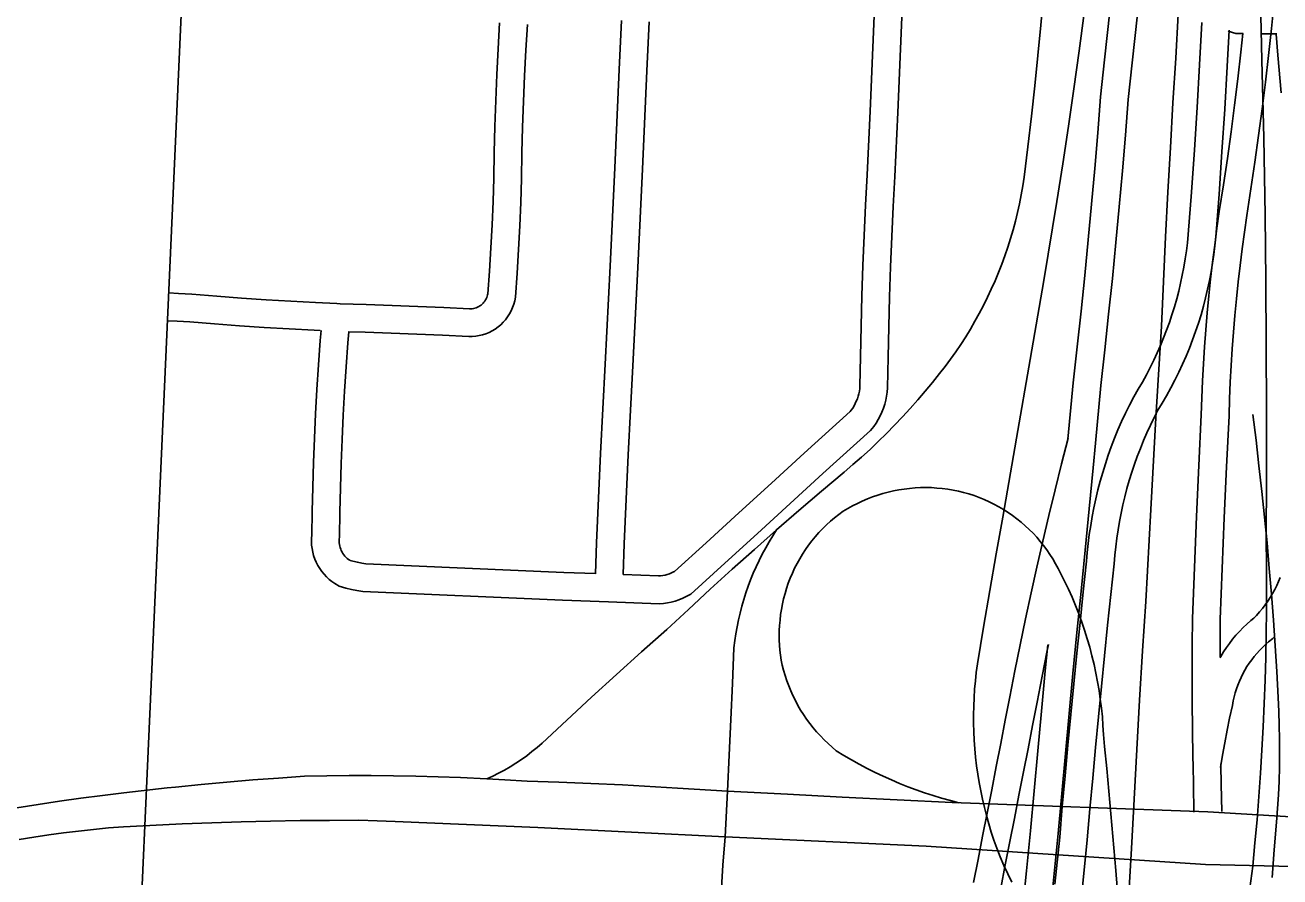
# Model space of a CAD drawing. Extents: x 3677843 to 3715951, y 511991 to 537744.
# Drawn here: x 3689803 to 3691160, y 522493 to 523414 of the extents above; entities that cross this region are included whole.
import ezdxf

# ---------------------------------------------------------------- set-up
doc = ezdxf.new("R2010")
doc.units = 0
doc.layers.add('V-ROAD-CNTR', color=7, linetype='Continuous')

msp = doc.modelspace()

# ---------------------------------------------------------------- linework, layer by layer
at = {"layer": 'V-ROAD-CNTR'}
msp.add_line((3690620.2, 522776.4), (3690619.6, 522770.5), dxfattribs=at)
for points in [[(3690000.4, 524061.9), (3689908.9, 522016.8), (3689875.2, 521168.6), (3689866.8, 520973)], [(3690997.1, 522480.2), (3690999.8, 522523.2), (3691002.5, 522576.7), (3691005.4, 522630.3), (3691008.5, 522683.8), (3691011.8, 522737.3), (3691015.4, 522790.7), (3691020.7, 522890), (3691026.2, 522989.3), (3691032, 523088.5), (3691034.2, 523136.9), (3691036.5, 523185.2), (3691039.1, 523233.5), (3691041.8, 523281.9), (3691044.6, 523330.2), (3691047.7, 523378.5), (3691052.7, 523474.2)], [(3690123.2, 523083.8), (3690122.3, 523073), (3690120.4, 523046.6), (3690118.7, 523020.2), (3690117.2, 522993.7), (3690115.9, 522967.3), (3690114.9, 522940.9), (3690114.1, 522914.4), (3690113.5, 522887.9), (3690113.1, 522862.1), (3690112.9, 522859.4), (3690112.8, 522855.5), (3690112.9, 522851.7), (3690113.4, 522847.8), (3690114.1, 522844), (3690115.1, 522840.2), (3690116.4, 522836.5), (3690117.9, 522833), (3690119.7, 522829.5), (3690121.7, 522826.2), (3690123.9, 522823), (3690126.4, 522820), (3690129, 522817.2), (3690131.9, 522814.5), (3690134.9, 522812.1), (3690138.1, 522809.9), (3690142.7, 522807.2), (3690150.1, 522805.1), (3690156, 522803.7), (3690161.9, 522802.5), (3690168.5, 522801.4), (3690384.3, 522792.1), (3690433.9, 522790.2), (3690488.8, 522788.2), (3690493.5, 522788.6), (3690497.8, 522789.1), (3690502, 522790), (3690506.2, 522791.1), (3690510.3, 522792.5), (3690514.3, 522794.1), (3690518.2, 522795.9), (3690523.1, 522798.6), (3690559.8, 522832), (3690595.2, 522864.3), (3690630.6, 522896.6), (3690665.8, 522929), (3690717.5, 522975.7), (3690720.9, 522980), (3690723.4, 522983.7), (3690725.7, 522987.6), (3690727.8, 522991.6), (3690729.7, 522995.6), (3690731.4, 522999.8), (3690732.8, 523004.1), (3690734, 523008.5), (3690734.9, 523012.9), (3690735.6, 523017.3), (3690736, 523022), (3690736.5, 523055.2), (3690737.2, 523087.8), (3690738.1, 523120.4), (3690739.2, 523152.9), (3690740.5, 523185.5), (3690742.1, 523218), (3690743.8, 523250.7), (3690747, 523319.7), (3690750, 523388.8), (3690752.8, 523457.9)], [(3690449.9, 522819.7), (3690488.2, 522818.2), (3690490.3, 522818.4), (3690492.8, 522818.7), (3690495.2, 522819.2), (3690497.6, 522819.9), (3690499.9, 522820.6), (3690502.2, 522821.6), (3690504.4, 522822.6), (3690505.5, 522823.2), (3690539.6, 522854.2), (3690575, 522886.4), (3690610.3, 522918.7), (3690645.6, 522951.2), (3690695.4, 522996.1), (3690696.6, 522997.6), (3690698.2, 522999.9), (3690699.6, 523002.4), (3690700.9, 523004.8), (3690702.1, 523007.4), (3690703.2, 523010), (3690704, 523012.7), (3690704.8, 523015.5), (3690705.4, 523018.2), (3690705.8, 523021), (3690706, 523023.7), (3690706.5, 523055.8), (3690707.2, 523088.5), (3690708.1, 523121.3), (3690709.2, 523154.1), (3690710.6, 523186.8), (3690712.1, 523219.5), (3690713.8, 523252.2), (3690717, 523321.1), (3690720, 523390.1), (3690722.8, 523459)], [(3690302.3, 522598.7), (3690308.8, 522601.7), (3690315.2, 522604.9), (3690321.5, 522608.2), (3690327.7, 522611.8), (3690333.8, 522615.6), (3690339.8, 522619.6), (3690345.6, 522623.7), (3690351.3, 522628.1), (3690356.8, 522632.6), (3690362.2, 522637.3), (3690388.9, 522662.2), (3690415.7, 522687), (3690442.7, 522711.6), (3690469.9, 522736), (3690497.2, 522760.2), (3690520.6, 522782.1), (3690544.2, 522803.9), (3690567.9, 522825.5), (3690591.8, 522846.9), (3690615.9, 522868.1), (3690640.1, 522889.1), (3690664.5, 522909.9), (3690689, 522930.6), (3690698.5, 522938.7), (3690707.7, 522946.9), (3690716.9, 522955.2), (3690725.9, 522963.8), (3690734.7, 522972.5), (3690743.4, 522981.3), (3690751.9, 522990.3), (3690760.3, 522999.4), (3690768.5, 523008.7), (3690776.6, 523018.1), (3690784.5, 523027.6), (3690792.2, 523037.3), (3690798.2, 523045), (3690804, 523052.9), (3690809.6, 523060.8), (3690815.1, 523068.9), (3690820.4, 523077.1), (3690825.5, 523085.5), (3690830.4, 523093.9), (3690835.1, 523102.4), (3690839.6, 523111.1), (3690844, 523119.8), (3690848.1, 523128.7), (3690852.1, 523137.6), (3690855.8, 523146.6), (3690859.4, 523155.7), (3690862.8, 523164.8), (3690865.9, 523174.1), (3690868.9, 523183.4), (3690871.6, 523192.7), (3690874.2, 523202.1), (3690876.5, 523211.6), (3690878.6, 523221.1), (3690880.5, 523230.7), (3690882.2, 523240.3), (3690883.7, 523250), (3690887.7, 523282.8), (3690891.5, 523315.7), (3690895, 523348.6), (3690898.3, 523381.5), (3690901.5, 523414.4), (3690904.4, 523447.3)], [(3691154, 523439.7), (3691151.1, 523410.7), (3691147.9, 523381.7), (3691144.6, 523352.7), (3691141, 523323.8), (3691137.2, 523294.8), (3691133.1, 523265.9), (3691128.9, 523237.1), (3691124.4, 523208.4), (3691121.8, 523190.4), (3691119.4, 523172.4), (3691117.2, 523154.4), (3691115.1, 523136.4), (3691113.3, 523118.3), (3691111.6, 523100.2), (3691110, 523082.2), (3691108.7, 523064.1), (3691107.6, 523046), (3691106.6, 523027.9), (3691105.8, 523009.8), (3691105.2, 522991.5), (3691102.5, 522936.3), (3691100, 522881.3), (3691097.7, 522826.3), (3691095.7, 522771.5), (3691095.5, 522743.8), (3691095.5, 522742.2), (3691095.5, 522730)], [(3691139.1, 523441.2), (3691140.8, 523376.6), (3691142.8, 523292.4), (3691144.4, 523208.3), (3691145.1, 523137.9), (3691145.5, 523067.6), (3691145.7, 522997.2), (3691145.7, 522926.9), (3691145.5, 522856.5), (3691145.9, 522831.3), (3691145.9, 522806.1), (3691145.8, 522780.9), (3691145.5, 522755.7), (3691145, 522730.5), (3691144.2, 522705.3), (3691143.3, 522680.2), (3691142.1, 522655), (3691140.8, 522629.8), (3691139.2, 522604.7), (3691137.4, 522579.5), (3691135.5, 522554.4), (3691133.3, 522529.3), (3691130.9, 522504.3), (3691127.6, 522480.4)], [(3690948.7, 523427.2), (3690943.2, 523386.4), (3690937.5, 523345.6), (3690931.5, 523304.9), (3690925.4, 523264.1), (3690919, 523223.4), (3690904.8, 523138), (3690890.3, 523052.5), (3690875.5, 522967.2), (3690860.5, 522881.8), (3690853.4, 522842.2), (3690846.4, 522802.5), (3690839.7, 522762.8), (3690833.1, 522723), (3690831.9, 522713.9), (3690830.9, 522704.7), (3690830.1, 522695.6), (3690829.5, 522686.4), (3690829.1, 522677.2), (3690828.9, 522668), (3690828.9, 522658.8), (3690829.1, 522649.6), (3690829.6, 522640.4), (3690830.2, 522631.2), (3690831.1, 522622.1), (3690832.1, 522612.9), (3690833.4, 522603.8), (3690834.9, 522594.7)], [(3691006.3, 523426.4), (3691000.5, 523373.5), (3690996.2, 523334), (3690993.2, 523295.4), (3690989.9, 523256.6), (3690986.5, 523217.8), (3690982.9, 523179), (3690979, 523140.2), (3690975, 523101.5), (3690970.8, 523062.8), (3690966.5, 523024.3), (3690960.7, 522962.1), (3690958.2, 522935.3), (3690953.9, 522890.8), (3690949.6, 522846.2), (3690945.2, 522801.6), (3690940.7, 522757), (3690936.2, 522712.5), (3690932.4, 522669.4), (3690928.5, 522626.1), (3690924.5, 522582.8), (3690920.3, 522539.5), (3690916.1, 522496.3), (3690911.8, 522453)], [(3690976.4, 523429.5), (3690970.7, 523376.8), (3690966.3, 523336.8), (3690963.2, 523297.8), (3690960, 523259.2), (3690956.6, 523220.5), (3690953, 523181.9), (3690949.2, 523143.3), (3690945.2, 523104.7), (3690941, 523066.1), (3690936.6, 523027.4), (3690931, 522966.4)], [(3690316.3, 523417), (3690314.7, 523388.9), (3690313.3, 523360.9), (3690312.2, 523332.8), (3690311.2, 523304.7), (3690310.5, 523276.6), (3690310.1, 523248.7), (3690309.3, 523223.6), (3690308.2, 523198.4), (3690306.8, 523173.3), (3690305.3, 523148.1), (3690303.5, 523123.7), (3690303.3, 523122.5), (3690302.9, 523121.1), (3690302.4, 523119.7), (3690301.8, 523118.3), (3690301.1, 523117), (3690300.3, 523115.7), (3690299.4, 523114.5), (3690298.4, 523113.4), (3690297.4, 523112.4), (3690296.2, 523111.4), (3690295, 523110.5), (3690293.8, 523109.8), (3690292.4, 523109.1), (3690291, 523108.5), (3690289.6, 523108.1), (3690288.2, 523107.7), (3690286.7, 523107.5), (3690285.2, 523107.4), (3690283.6, 523107.3), (3690256, 523108.7), (3690228, 523110), (3690200, 523111.1), (3690171.9, 523112.1), (3690144, 523112.9), (3690140.1, 523113.1), (3690117.3, 523114.1), (3690090.5, 523115.5), (3690063.8, 523117.1), (3690037, 523118.9), (3690010.3, 523120.9), (3689983.3, 523123.2), (3689969.1, 523123.9), (3689958.4, 523124.5)], [(3690346.3, 523415.1), (3690344.6, 523387.3), (3690343.3, 523359.5), (3690342.1, 523331.7), (3690341.2, 523303.9), (3690340.5, 523276), (3690340.1, 523248), (3690339.2, 523222.5), (3690338.1, 523197), (3690336.8, 523171.5), (3690335.2, 523146.1), (3690333.3, 523119.9), (3690332.6, 523115.9), (3690331.6, 523112.3), (3690330.4, 523108.7), (3690328.8, 523105.2), (3690327.1, 523101.9), (3690325, 523098.7), (3690322.8, 523095.6), (3690320.3, 523092.8), (3690317.5, 523090.1), (3690314.6, 523087.7), (3690311.6, 523085.5), (3690308.3, 523083.5), (3690304.9, 523081.8), (3690301.4, 523080.4), (3690297.8, 523079.2), (3690294.1, 523078.3), (3690290.4, 523077.7), (3690286.6, 523077.4), (3690283, 523077.3), (3690254.6, 523078.8), (3690226.7, 523080), (3690198.9, 523081.1), (3690171, 523082.1), (3690152.4, 523082.6)], [(3690448.3, 523419.4), (3690445.6, 523366.2), (3690440.9, 523259.8), (3690435.8, 523153.6), (3690430.5, 523047.4), (3690427.8, 522999.1), (3690425.3, 522950.8), (3690423.1, 522902.4), (3690421.2, 522854.1), (3690420, 522820.7)], [(3690478.2, 523417.9), (3690475.5, 523364.8), (3690470.9, 523258.5), (3690465.8, 523152.1), (3690460.4, 523045.8), (3690457.7, 522997.5), (3690455.3, 522949.3), (3690453.1, 522901.2), (3690451.1, 522853), (3690450, 522819.7)], [(3691075.8, 523417.3), (3691073.3, 523371.3), (3691070.6, 523325.4), (3691067.7, 523279.4), (3691064.5, 523233.5), (3691061, 523187.7), (3691060.2, 523178.9), (3691059.1, 523170.1), (3691057.8, 523161.3), (3691056.4, 523152.6), (3691054.7, 523143.9), (3691052.9, 523135.2), (3691050.8, 523126.6), (3691048.6, 523118), (3691046.1, 523109.5), (3691043.5, 523101), (3691040.7, 523092.6), (3691037.7, 523084.3), (3691034.5, 523076), (3691031.1, 523067.8), (3691027.6, 523059.7), (3691023.8, 523051.7), (3691019.9, 523043.7), (3691015.8, 523035.9), (3691011.5, 523028.1), (3691007.1, 523020.4), (3691002.1, 523012.2), (3690997.4, 523003.2), (3690993.1, 522994.3), (3690989, 522985.4), (3690985.1, 522976.4), (3690981.4, 522967.3), (3690977.9, 522958.1), (3690974.6, 522948.9), (3690971.5, 522939.6), (3690968.6, 522930.2), (3690965.9, 522920.8), (3690963.4, 522911.3), (3690961.1, 522901.7), (3690959.1, 522892.1), (3690957.2, 522882.5), (3690955.6, 522872.8), (3690954.1, 522863.1), (3690952.9, 522853.3), (3690951.9, 522843.5), (3690951.1, 522834.1), (3690947.6, 522801.2), (3690944.1, 522768), (3690940.7, 522734.8), (3690937.3, 522701.6), (3690934.1, 522668.4), (3690931, 522635.2), (3690927.9, 522602), (3690924.9, 522568.8), (3690922.1, 522535.7), (3690916.8, 522484.8)], [(3691105.4, 523408.8), (3691103.3, 523369.6), (3691100.6, 523323.5), (3691097.6, 523277.4), (3691094.4, 523231.3), (3691090.9, 523185.1), (3691090, 523175.6), (3691088.8, 523166.1), (3691087.5, 523156.7), (3691085.9, 523147.3), (3691084.1, 523137.9), (3691082.1, 523128.6), (3691079.9, 523119.3), (3691077.5, 523110.1), (3691074.9, 523100.9), (3691072.1, 523091.8), (3691069, 523082.8), (3691065.8, 523073.8), (3691062.4, 523064.9), (3691058.7, 523056.1), (3691054.9, 523047.3), (3691050.9, 523038.7), (3691046.7, 523030.1), (3691042.2, 523021.7), (3691037.6, 523013.3), (3691032.9, 523005.1), (3691028.3, 522997.6), (3691024.2, 522989.7), (3691020.2, 522981.5), (3691016.4, 522973.2), (3691012.8, 522964.8), (3691009.3, 522956.3), (3691006, 522947.7), (3691002.9, 522939.1), (3691000, 522930.4), (3690997.3, 522921.7), (3690994.8, 522912.8), (3690992.5, 522904), (3690990.4, 522895.1), (3690988.5, 522886.1), (3690986.7, 522877.1), (3690985.2, 522868.1), (3690983.9, 522859), (3690982.7, 522849.9), (3690981.8, 522840.8), (3690981, 522831.3), (3690977.4, 522798), (3690973.9, 522764.9), (3690970.5, 522731.8), (3690967.2, 522698.7), (3690964, 522665.6), (3690960.8, 522632.4), (3690957.8, 522599.3), (3690954.8, 522566.1), (3690951.9, 522532.8), (3690946.7, 522481.7)], [(3691120.4, 523405.4), (3691112.5, 523405.5), (3691104.3, 523408)], [(3691120.3, 523405.2), (3691118.1, 523385.1), (3691114.8, 523356.3), (3691111.2, 523327.6), (3691107.4, 523298.9), (3691103.4, 523270.2), (3691099.2, 523241.6), (3691094.7, 523212.8), (3691092.1, 523194.5), (3691089.7, 523176.3), (3691087.4, 523157.9), (3691085.3, 523139.6), (3691083.4, 523121.3), (3691081.7, 523102.9), (3691080.1, 523084.5), (3691078.8, 523066.1), (3691077.6, 523047.7), (3691076.6, 523029.3), (3691075.8, 523010.9), (3691075.2, 522992.7), (3691072.5, 522937.7), (3691070, 522882.6), (3691067.7, 522827.5), (3691065.7, 522772.2), (3691065.5, 522743.5), (3691065.5, 522741.8), (3691065.4, 522712.1), (3691065.5, 522682.1), (3691065.8, 522652.2), (3691066.1, 522622.2), (3691066.3, 522613.1), (3691066.7, 522592.3), (3691067.3, 522562.7)], [(3691156.9, 523404.8), (3691139.3, 523405.1)], [(3691156.1, 523404.5), (3691158, 523381.8), (3691161.6, 523341)], [(3690122.2, 523083.8), (3690115.8, 523084.1), (3690088.8, 523085.6), (3690061.8, 523087.2), (3690034.9, 523089), (3690007.9, 523091), (3689981.2, 523093.2), (3689967.5, 523094), (3689957.1, 523094.5)], [(3690153.2, 523082.6), (3690152.2, 523070.7), (3690150.3, 523044.5), (3690148.6, 523018.4), (3690147.2, 522992.2), (3690145.9, 522966), (3690144.9, 522939.8), (3690144.1, 522913.6), (3690143.5, 522887.4), (3690143.1, 522860.5), (3690142.8, 522857.6), (3690142.8, 522855.9), (3690142.9, 522854.1), (3690143.1, 522852.4), (3690143.4, 522850.6), (3690143.8, 522848.9), (3690144.4, 522847.3), (3690145.1, 522845.7), (3690145.9, 522844.1), (3690146.8, 522842.6), (3690147.8, 522841.2), (3690148.9, 522839.8), (3690150.1, 522838.5), (3690151.4, 522837.3), (3690152.8, 522836.2), (3690154.2, 522835.2), (3690154.5, 522835), (3690157.7, 522834.2), (3690162.5, 522833), (3690167.3, 522832), (3690171.5, 522831.3), (3690385.6, 522822.1), (3690419.6, 522820.8)], [(3691130.8, 522993.1), (3691134.4, 522965.3), (3691137.6, 522937.5), (3691140.7, 522909.8), (3691143.6, 522882), (3691146.3, 522854.1), (3691148.8, 522826.3), (3691151.1, 522798.4), (3691153.2, 522770.5), (3691155.1, 522742.6), (3691156.8, 522714.7), (3691158.3, 522686.8), (3691159, 522671.7), (3691159.5, 522656.6), (3691159.8, 522641.5), (3691159.9, 522626.4), (3691159.7, 522611.3), (3691159.4, 522596.2), (3691158.9, 522581.3), (3691156.6, 522551.7), (3691154.2, 522521.8), (3691151.8, 522491.9)], [(3690931.2, 522967.2), (3690924.1, 522939.5), (3690917.1, 522911.6), (3690910.3, 522883.8), (3690903.7, 522855.8), (3690897.3, 522827.8), (3690891.1, 522799.8), (3690885.1, 522771.7), (3690879.2, 522743.6), (3690873.6, 522715.4), (3690868.1, 522687.3), (3690863.2, 522662.1), (3690858.4, 522637), (3690853.5, 522611.9), (3690848.6, 522586.7), (3690843.7, 522561.6), (3690838.7, 522536.5), (3690833.8, 522511.4), (3690828.8, 522486.3)], [(3690985.5, 522462.8), (3690982.7, 522499.6), (3690979.6, 522536.4), (3690976.4, 522573.2), (3690973, 522610), (3690970.7, 522633.6), (3690969.4, 522646.7), (3690968.9, 522656.3), (3690968.2, 522665.8), (3690967.2, 522675.3), (3690966, 522684.8), (3690964.6, 522694.3), (3690963, 522703.7), (3690961.2, 522713.1), (3690959.2, 522722.5), (3690957, 522731.8), (3690954.5, 522741), (3690951.8, 522750.2), (3690948.9, 522759.4), (3690945.9, 522768.4), (3690942.6, 522777.4), (3690939.1, 522786.3), (3690935.4, 522795.1), (3690931.5, 522803.9), (3690927.4, 522812.5), (3690923.1, 522821.1), (3690920.5, 522826.3), (3690917.7, 522831.5), (3690914.7, 522836.6), (3690911.5, 522841.5), (3690908.2, 522846.4), (3690904.7, 522851.1), (3690901, 522855.6), (3690897.2, 522860.1), (3690893.2, 522864.4), (3690889, 522868.6), (3690884.7, 522872.6), (3690880.3, 522876.4), (3690875.7, 522880.1), (3690871, 522883.6), (3690866.2, 522887), (3690861.2, 522890.1), (3690856.2, 522893.1), (3690851, 522895.9), (3690845.8, 522898.5), (3690840.4, 522901), (3690835, 522903.2), (3690829.5, 522905.2), (3690823.9, 522907.1), (3690818.2, 522908.7), (3690812.5, 522910.1), (3690806.7, 522911.2), (3690800.9, 522912.2), (3690795, 522912.9), (3690789.2, 522913.4), (3690783.3, 522913.8), (3690777.4, 522913.9), (3690771.5, 522913.8), (3690765.6, 522913.5), (3690759.7, 522913), (3690753.9, 522912.3), (3690748, 522911.4), (3690742.2, 522910.2), (3690736.5, 522908.9), (3690730.8, 522907.4), (3690725.2, 522905.7), (3690719.6, 522903.7), (3690714.1, 522901.6), (3690708.6, 522899.3), (3690703.3, 522896.8), (3690698, 522894.1), (3690692.9, 522891.3), (3690687.8, 522888.2), (3690683.1, 522884.8), (3690678.5, 522881.1), (3690674.1, 522877.4), (3690669.8, 522873.4), (3690665.6, 522869.3), (3690661.6, 522865.1), (3690657.7, 522860.7), (3690654, 522856.2), (3690650.5, 522851.5), (3690647.1, 522846.7), (3690643.9, 522841.8), (3690640.9, 522836.8), (3690638, 522831.7), (3690635.4, 522826.5), (3690632.9, 522821.2), (3690630.6, 522815.8), (3690628.5, 522810.4), (3690626.7, 522804.8), (3690625, 522799.2), (3690623.5, 522793.6), (3690622.2, 522787.9), (3690621.1, 522782.1), (3690620.2, 522776.4)], [(3690615.9, 522868.1), (3690611.8, 522861.7), (3690607.8, 522855.2), (3690604.1, 522848.6), (3690600.4, 522841.9), (3690597, 522835.1), (3690593.8, 522828.2), (3690590.7, 522821.3), (3690587.8, 522814.2), (3690585.2, 522807.1), (3690582.7, 522799.9), (3690580.4, 522792.7), (3690578.2, 522785.4), (3690576.3, 522778), (3690574.6, 522770.6), (3690573.1, 522763.2), (3690571.7, 522755.7), (3690570.6, 522748.2), (3690569.7, 522740.6), (3690568, 522701.8), (3690566.3, 522663), (3690564.6, 522624.2), (3690562.9, 522585.4), (3690560.1, 522535.8)], [(3691160.7, 522816.7), (3691158.8, 522812.2), (3691156.8, 522807.8), (3691154.6, 522803.4), (3691152.3, 522799.2), (3691149.8, 522795), (3691147.1, 522790.9), (3691144.3, 522786.9), (3691141.4, 522783), (3691138.3, 522779.3), (3691135.1, 522775.6), (3691132.2, 522772.6), (3691128.9, 522769.9), (3691124.6, 522766.2), (3691120.5, 522762.3), (3691116.5, 522758.3), (3691112.7, 522754.1), (3691109.1, 522749.8), (3691105.6, 522745.3), (3691102.3, 522740.7), (3691099.2, 522736), (3691096.3, 522731.2), (3691095.5, 522729.6)], [(3690619.6, 522770.5), (3690619.1, 522764.7), (3690618.8, 522759.3), (3690618.6, 522753.9), (3690618.7, 522748.6), (3690618.9, 522743.2), (3690619.4, 522737.8), (3690620.1, 522732.4), (3690620.9, 522727.1), (3690622, 522721.8), (3690623.4, 522716.2), (3690625.1, 522710.5), (3690626.9, 522704.9), (3690629, 522699.4), (3690631.2, 522694), (3690633.6, 522688.7), (3690636.2, 522683.4), (3690639, 522678.2), (3690641.9, 522673.1), (3690645, 522668.2), (3690648.3, 522663.3), (3690651.8, 522658.6), (3690655.4, 522654), (3690659.2, 522649.5), (3690663.2, 522645.1), (3690667.2, 522640.9), (3690671.5, 522636.8), (3690675.8, 522632.9), (3690680.3, 522629.1), (3690688.5, 522624), (3690696.9, 522619.1), (3690705.3, 522614.4), (3690713.8, 522609.9), (3690722.4, 522605.5), (3690731.2, 522601.4), (3690740, 522597.4), (3690748.9, 522593.6), (3690757.8, 522590), (3690766.9, 522586.7), (3690776, 522583.5), (3690785.2, 522580.5), (3690794.4, 522577.7), (3690803.8, 522575.2), (3690813.1, 522572.8)], [(3690910, 522744.1), (3690908.6, 522737.6), (3690903, 522709.6), (3690897.6, 522681.6), (3690892.7, 522656.4), (3690887.8, 522631.3), (3690882.9, 522606.1), (3690878, 522581), (3690873.1, 522555.8), (3690868.2, 522530.7), (3690863.2, 522505.6), (3690858.3, 522480.5)], [(3690909.2, 522743.8), (3690906.3, 522715.4), (3690902.5, 522672), (3690898.6, 522628.8), (3690894.6, 522585.6), (3690890.5, 522542.4), (3690886.3, 522499.2), (3690881.9, 522456.1)], [(3691153.7, 522751.7), (3691152.6, 522750.5), (3691148, 522746.8), (3691144.7, 522743.9), (3691141.4, 522740.9), (3691138.3, 522737.7), (3691135.3, 522734.4), (3691132.4, 522731), (3691129.7, 522727.4), (3691127.1, 522723.8), (3691124.6, 522720.1), (3691122.4, 522716.3), (3691120.2, 522712.3), (3691118.2, 522708.3), (3691116.4, 522704.3), (3691114.8, 522700.1), (3691113.3, 522695.9), (3691112, 522691.7), (3691110.8, 522687.4), (3691109.8, 522683), (3691108.9, 522678.1), (3691105.9, 522664.5), (3691103.2, 522651.2), (3691100.7, 522637.8), (3691098.3, 522624.4), (3691096.1, 522610.9)], [(3691096.3, 522614.9), (3691096.3, 522613.6), (3691096.6, 522592.9), (3691097.3, 522563.4)], [(3689794.1, 522567.2), (3689817.2, 522570.9), (3689840.3, 522574.4), (3689863.5, 522577.7), (3689886.7, 522580.8), (3689910, 522583.6), (3689937.8, 522586.8), (3689956.9, 522588.9), (3689965.6, 522589.8), (3689993.5, 522592.6), (3690021.4, 522595.1), (3690049.3, 522597.4), (3690077.2, 522599.5), (3690105.2, 522601.4), (3690129.3, 522601.8), (3690153.4, 522602.1), (3690177.5, 522602.1), (3690201.6, 522601.9), (3690225.7, 522601.5), (3690249.8, 522600.9), (3690273.9, 522600), (3690302.3, 522598.7), (3690322.1, 522597.7), (3690346.1, 522596.2)], [(3690346.1, 522596.2), (3690380.5, 522595), (3690414.9, 522593.6), (3690449.3, 522592), (3690508.7, 522588.5), (3690562.9, 522585.4), (3690627.5, 522581.9), (3690686.9, 522578.8), (3690746.3, 522575.9), (3690805.7, 522573.1), (3691082.3, 522563.1), (3691226.5, 522554.3), (3691492.9, 522541.7)], [(3690834.9, 522594.7), (3690836.6, 522585.7), (3690838.5, 522576.7), (3690840.6, 522567.7), (3690842.8, 522558.8), (3690845.3, 522549.9), (3690848, 522541.1), (3690850.9, 522532.4), (3690854, 522523.7), (3690857.8, 522514.3), (3690861.7, 522505), (3690865.8, 522495.8), (3690870.2, 522486.7)], [(3691333.6, 522500.3), (3691079.7, 522505.9), (3690777.7, 522525.7), (3690560.1, 522535.8), (3690357.7, 522546), (3690203.3, 522552.4), (3690183.7, 522553.2), (3690164.1, 522553.8), (3690132.2, 522553.7), (3690100.4, 522553.4), (3690068.5, 522552.9), (3690036.7, 522552.2), (3690004.9, 522551.2), (3689973, 522549.9), (3689952.1, 522549), (3689909.4, 522546.8), (3689893.2, 522545.5), (3689877, 522543.9), (3689860.8, 522542.2), (3689844.7, 522540.2), (3689828.6, 522538), (3689812.5, 522535.5), (3689796.5, 522532.9)], [(3690557.2, 522269.2), (3690555.6, 522276.6), (3690554.2, 522284), (3690552.9, 522291.4), (3690551.9, 522298.9), (3690551.1, 522306.4), (3690550.4, 522313.9), (3690550, 522321.4), (3690549.8, 522329), (3690549.8, 522336.5), (3690550, 522344.1), (3690550.4, 522351.6), (3690551.5, 522382.3), (3690552.7, 522413), (3690554.2, 522443.8), (3690556, 522474.5), (3690557.9, 522505.1), (3690560.1, 522535.8)]]:
    msp.add_lwpolyline(points, dxfattribs=at)

doc.saveas('drawing.dxf')
